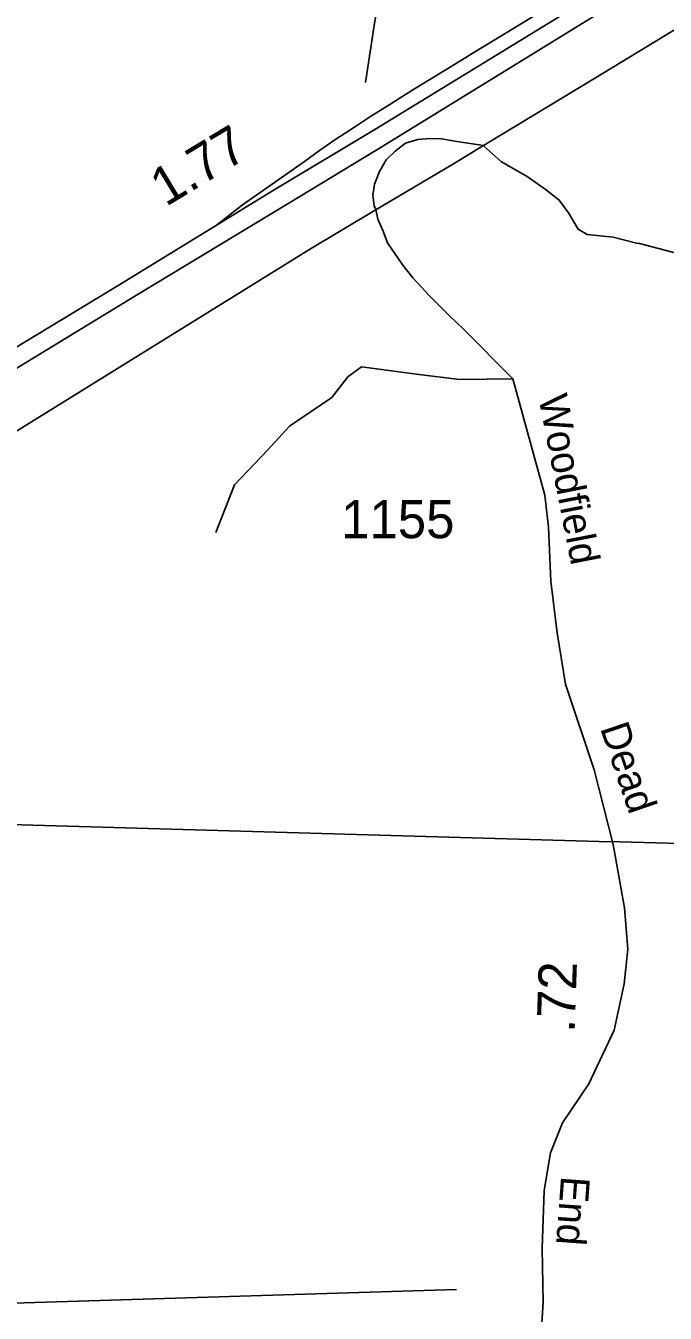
# Model space of a CAD drawing. Extents: x 2001466 to 2224147, y 644118 to 847247.
# Drawn here: x 2034218 to 2036316, y 703172 to 707395 of the extents above; entities that cross this region are included whole.
import ezdxf

# ---------------------------------------------------------------- set-up
doc = ezdxf.new("R2010")
doc.units = 0
for name, color, linetype in [('Exist Boundary Political City Limit New', 7, 'Continuous'), ('Exist Road Non-System Type 51', 7, 'Continuous'), ('Exist Road Primary US Divided Attributed', 7, 'Continuous'), ('Exist Road Primary US Mileage Hundredths English Label', 7, 'Continuous'), ('Exist Road Secondary Mileage Hundredths English Label', 7, 'Continuous'), ('Exist Road Secondary Type 41 Attributed', 7, 'Continuous'), ('Exist Road Secondary Type 51 Attributed', 7, 'Continuous'), ('Exist Road Secondary Type 51 Label', 7, 'Continuous'), ('Exist Road Secondary Type 51 Number Label', 7, 'Continuous'), ('Exist Utilities Electrical Transmission Line', 7, 'Continuous'), ('Map Preparation Boundary City Limit Buffer Line', 7, 'Continuous'), ('Prop Road Primary Interstate Projected', 7, 'Continuous')]:
    doc.layers.add(name, color=color, linetype=linetype)

msp = doc.modelspace()

# ---------------------------------------------------------------- linework, layer by layer
at = {"layer": 'Exist Boundary Political City Limit New'}
msp.add_lwpolyline([(2036683.6, 704703.7), (2036166, 704717.7), (2036098.5, 704719.5), (2033823.9, 704784.9)], dxfattribs=at)
at = {"layer": 'Exist Road Non-System Type 51'}
for points in [[(2035366.7, 706792.4), (2035360.8, 706804.2), (2035356.2, 706839.3), (2035362.1, 706875.1), (2035378.2, 706917.2), (2035400.2, 706955.2), (2035430.1, 706983.2), (2035464.3, 707009.3), (2035504.5, 707021.5), (2035544.2, 707025.3), (2035582.2, 707023.3), (2035632.2, 707015.3), (2035719.4, 707001.4)], [(2035719.4, 707001.4), (2035720.1, 707001.3), (2035779, 706948.1), (2035862.4, 706899.9), (2035926.6, 706855), (2035968.3, 706822.9), (2035998, 706780.6), (2036030.4, 706727.4), (2036059.9, 706709.7), (2036144.8, 706700.9), (2036221.8, 706681.6), (2036231.4, 706680.6)], [(2035815.7, 706236.4), (2035653.9, 706399.1), (2035608.3, 706443.3), (2035542.3, 706509.3), (2035488.3, 706567.4), (2035455.2, 706609.3), (2035405, 706683.1), (2035390.3, 706721.5), (2035372.6, 706759.9), (2035366.7, 706792.4)], [(2036231.4, 706680.6), (2036360.4, 706647)], [(2035815.7, 706236.4), (2035641, 706234.4), (2035499.4, 706252.1), (2035319.5, 706275.8), (2035275.2, 706243.3), (2035222.1, 706175.4), (2035083.4, 706080.9), (2035012.6, 706004.2), (2034903.5, 705889), (2034841.5, 705732.6)]]:
    msp.add_lwpolyline(points, dxfattribs=at)
at = {"layer": 'Exist Road Primary US Divided Attributed'}
for points in [[(2041784.9, 710974.4), (2041006, 710501), (2040140.8, 709965.7), (2039916.7, 709831.1), (2038483.2, 708953.9), (2037738.9, 708505.5), (2036370, 707671.6), (2036064.1, 707484), (2035363, 707054.6), (2035033.2, 706856.6), (2034526.8, 706546.5), (2034180.4, 706335.9), (2034078.5, 706273.7), (2033238.1, 705771.9), (2032325.9, 705207.3), (2032006.9, 705009.2), (2031643.9, 704789.8), (2031075.2, 704437.4), (2030930, 704350.5), (2030580.5, 704141.3), (2030096.2, 703843.4), (2029941.4, 703750), (2029697.3, 703597.2), (2029594.3, 703535.4)], [(2029890.3, 703646.9), (2030084.6, 703766.7), (2030148.3, 703802.5), (2030605.7, 704080.8), (2030988.3, 704315.8), (2031682.6, 704740), (2032045, 704961.9), (2032346.1, 705143.5), (2033300.8, 705732.8), (2033980.2, 706145.7), (2034197.5, 706277.3), (2034581.6, 706511.5), (2035075.6, 706809.9), (2035370.1, 706988.2), (2036119.8, 707449.3), (2036415.2, 707626.4), (2037936.4, 708557.7), (2038517.7, 708914.7), (2039676.5, 709614.4), (2039953.3, 709782.7), (2040140.8, 709896.9), (2040858.9, 710340.3), (2041112, 710494.2), (2041820.6, 710921.9)]]:
    msp.add_lwpolyline(points, dxfattribs=at)
at = {"layer": 'Exist Road Secondary Type 41 Attributed'}
msp.add_lwpolyline([(2035749.2, 702587.7), (2035818.9, 702660.6), (2035854.7, 702728.2), (2035878, 702816.9), (2035905.4, 703051.4), (2035915.4, 703208.8), (2035912.3, 703385.2), (2035919.1, 703574.3), (2035939.2, 703697.9), (2035979.3, 703796.2), (2036064.8, 703924), (2036148.7, 704100.4), (2036181.5, 704252.5), (2036193.1, 704366.6), (2036182.5, 704501.8), (2036144.5, 704708.9), (2036082.8, 704953.9), (2035988.8, 705234.9), (2035961.4, 705403.9), (2035940.2, 705573), (2035933.4, 705750.4), (2035920.7, 705855), (2035815.7, 706236.4)], dxfattribs=at)
at = {"layer": 'Exist Road Secondary Type 51 Attributed'}
msp.add_lwpolyline([(2035409.7, 708889.3), (2035485.2, 708778.8), (2035535.4, 708680.6), (2035554.7, 708635.8), (2035570.2, 708580), (2035583.3, 708503.3), (2035592.6, 708459.9), (2035616.3, 708294.6), (2035624.4, 708197.2), (2035626, 708155.4), (2035624.4, 708126), (2035619.8, 708076.4), (2035616, 708047.8), (2035602.4, 708011.6), (2035546.5, 707897.9), (2035486.6, 707779.5), (2035453.4, 707711.4), (2035398.5, 707560.1), (2035379.5, 707493.6), (2035363.8, 707410.1), (2035332.3, 707208.9)], dxfattribs=at)
at = {"layer": 'Exist Utilities Electrical Transmission Line'}
msp.add_line((2034142.3, 703203.7), (2035631.2, 703249.5), dxfattribs=at)
for points in [[(2035719.4, 707001.4), (2036086.9, 707223.4), (2036847.6, 707687.4), (2037193.2, 707908), (2037322.5, 707987.6)], [(2035719.4, 707001.4), (2035621.5, 706942.3), (2035359, 706786.2)], [(2035359, 706786.2), (2035152.2, 706663.2), (2034063.7, 705988.3)]]:
    msp.add_lwpolyline(points, dxfattribs=at)
at = {"layer": 'Map Preparation Boundary City Limit Buffer Line'}
msp.add_lwpolyline([(2036683.6, 704703.7), (2036166, 704717.7), (2036098.5, 704719.5), (2033823.9, 704784.9)], dxfattribs=at)
at = {"layer": 'Prop Road Primary Interstate Projected'}
msp.add_lwpolyline([(2036514.2, 707823.5), (2036479.1, 707802), (2036350, 707709.7), (2036241.6, 707645.9), (2036058.4, 707531.1), (2035993.2, 707492.9), (2035830.1, 707393), (2035790.9, 707369.2), (2035682.7, 707303.2), (2035661.7, 707290.3), (2035568.9, 707233.6), (2035493.7, 707187.6), (2035443.5, 707156.4), (2035412, 707136.1), (2035352.4, 707099.6), (2035299.6, 707064.4), (2035232, 707020.1), (2035182, 706985), (2035132.1, 706949.3), (2035022.9, 706872.6), (2034929.6, 706807.1), (2034848.1, 706743.9)], dxfattribs=at)

# ---------------------------------------------------------------- texts
at = {"layer": 'Exist Road Primary US Mileage Hundredths English Label'}
msp.add_text('1.77', height=125, rotation=31.1334, dxfattribs=at).set_placement((2034677.5, 706799.5))
at = {"layer": 'Exist Road Secondary Mileage Hundredths English Label'}
msp.add_text('.72', height=125, rotation=88.0419, dxfattribs=at).set_placement((2036018.4, 704090.9))
at = {"layer": 'Exist Road Secondary Type 51 Label'}
for s, rotation, p in [('Woodfield', 281.0655, (2035899.7, 706175.6)), ('Dead', 288.8255, (2036101.4, 705091)), ('End', 265.817, (2035974.4, 703623.4))]:
    msp.add_text(s, height=95, rotation=rotation, dxfattribs=at).set_placement(p)
at = {"layer": 'Exist Road Secondary Type 51 Number Label'}
msp.add_text('1155', height=125, dxfattribs=at).set_placement((2035252.6, 705713.9))

doc.saveas('drawing.dxf')
